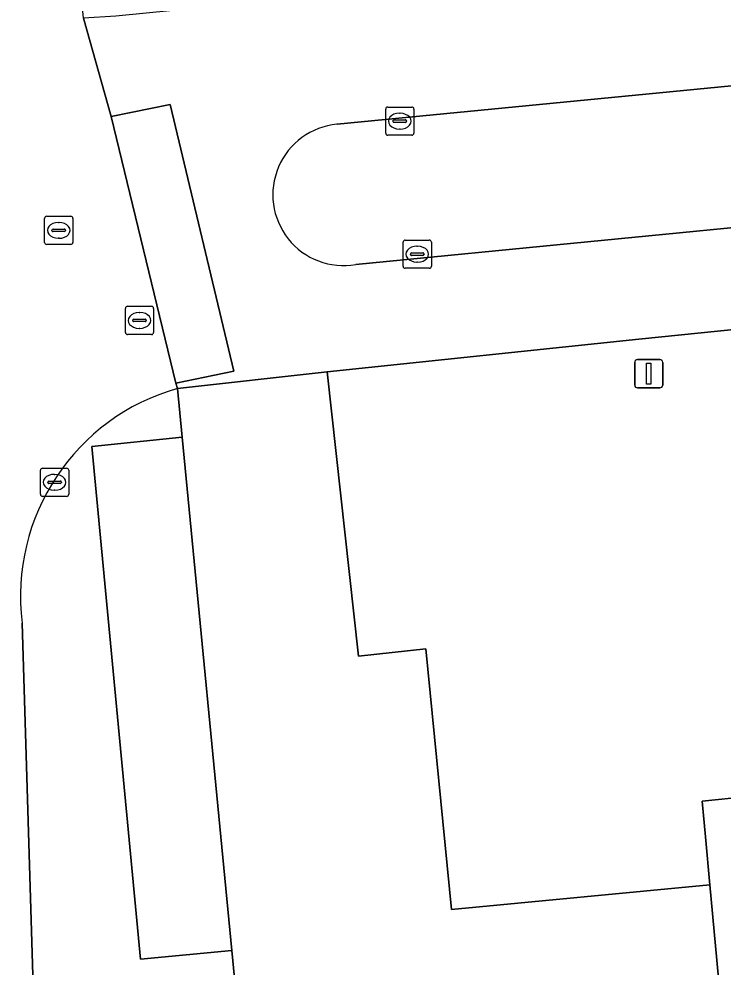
# Model space of a CAD drawing. Extents: x 161084 to 161928, y 385354 to 386522.
# Drawn here: x 161813.39 to 161838.34, y 386381.44 to 386415.02 of the extents above; entities that cross this region are included whole.
import ezdxf

# ---------------------------------------------------------------- set-up
doc = ezdxf.new("R2010")
doc.units = 0
for name, color, linetype in [('IMGEO_Brandkraan', 7, 'Continuous'), ('IMGEO_Erf', 7, 'Continuous'), ('IMGEO_Kolk', 7, 'Continuous'), ('IMGEO_Lichtmast', 7, 'Continuous'), ('IMGEO_Pand', 7, 'Continuous'), ('IMGEO_Rijbaan_lokaal_open', 7, 'Continuous'), ('IMGEO_Rioolput', 7, 'Continuous'), ('IMGEO_Voetpad_open', 7, 'Continuous')]:
    doc.layers.add(name, color=color, linetype=linetype)

msp = doc.modelspace()

# ---------------------------------------------------------------- linework, layer by layer
at = {"layer": 'IMGEO_Brandkraan'}
for p, q in [((161817.159, 386403.914), (161817.159, 386404.766)), ((161817.234, 386404.84), (161818.086, 386404.84)), ((161818.16, 386404.766), (161818.16, 386403.914)), ((161817.461, 386404.383), (161817.859, 386404.383)), ((161817.647, 386404.62), (161817.672, 386404.62)), ((161817.418, 386404.334), (161817.418, 386404.346)), ((161817.856, 386404.297), (161817.458, 386404.297)), ((161817.67, 386404.06), (161817.645, 386404.06)), ((161817.902, 386404.346), (161817.902, 386404.334)), ((161818.086, 386403.84), (161817.234, 386403.84))]:
    msp.add_line(p, q, dxfattribs=at)
for points in [[(161817.159, 386403.914), (161817.159, 386404.766)], [(161817.234, 386404.84), (161818.086, 386404.84)], [(161818.16, 386404.766), (161818.16, 386403.914)], [(161818.086, 386403.84), (161817.234, 386403.84)]]:
    msp.add_lwpolyline(points, dxfattribs=at)
for centre, radius, start, end in [((161817.236, 386404.764), 0.0765, 91.552, 178.448), ((161817.236, 386404.764), 0.0765, 91.552, 178.448), ((161818.084, 386404.764), 0.0765, 1.552, 88.448), ((161818.084, 386404.764), 0.0765, 1.552, 88.448), ((161817.458, 386404.343), 0.0403, 85.8775, 175.7526), ((161817.863, 386404.345), 0.0386, 1.7309, 96.639), ((161817.455, 386404.333), 0.0366, 178.938, 274.7102), ((161817.859, 386404.34), 0.043, 264.8664, 352.4533), ((161817.236, 386403.916), 0.0765, 181.552, 268.448), ((161817.236, 386403.916), 0.0765, 181.552, 268.448), ((161818.084, 386403.916), 0.0765, 271.552, 358.448), ((161818.084, 386403.916), 0.0765, 271.552, 358.448)]:
    msp.add_arc(centre, radius, start, end, dxfattribs=at)
for centre, major_axis, ratio, start_param, end_param in [((161817.646, 386404.34), (-0.387, 0.002), 0.722429, 4.712389, 7.853982), ((161817.671, 386404.34), (-0.39, 0.002), 0.717154, 1.570796, 4.712389)]:
    msp.add_ellipse(centre, major_axis=major_axis, ratio=ratio, start_param=start_param, end_param=end_param, dxfattribs=at)
at = {"layer": 'IMGEO_Erf'}
msp.add_lwpolyline([(161847.428, 386404.906), (161835.351, 386403.674), (161824.308, 386402.517), (161825.422, 386392.45), (161827.807, 386392.714), (161828.72, 386383.482), (161837.868, 386384.347), (161837.709, 386386.056), (161837.592, 386387.316), (161840.837, 386387.646)], dxfattribs=at)
msp.add_lwpolyline([(161819.177, 386400.203), (161815.966, 386399.874), (161817.693, 386381.723), (161820.927, 386382.03)], close=True, dxfattribs=at)
at = {"layer": 'IMGEO_Kolk'}
for p, q in [((161826.382, 386410.972), (161826.382, 386411.824)), ((161826.457, 386411.898), (161827.309, 386411.898)), ((161827.383, 386411.824), (161827.383, 386410.972)), ((161826.684, 386411.441), (161827.082, 386411.441)), ((161826.87, 386411.678), (161826.895, 386411.678)), ((161826.641, 386411.392), (161826.641, 386411.404)), ((161827.079, 386411.355), (161826.681, 386411.355)), ((161826.893, 386411.118), (161826.868, 386411.118)), ((161827.125, 386411.404), (161827.125, 386411.392)), ((161827.309, 386410.898), (161826.457, 386410.898)), ((161827, 386406.261), (161827, 386407.113)), ((161827.075, 386407.187), (161827.927, 386407.187)), ((161828.001, 386407.113), (161828.001, 386406.261)), ((161827.488, 386406.967), (161827.513, 386406.967)), ((161827.259, 386406.681), (161827.259, 386406.693)), ((161827.697, 386406.644), (161827.299, 386406.644)), ((161827.302, 386406.73), (161827.7, 386406.73)), ((161827.511, 386406.407), (161827.486, 386406.407)), ((161827.743, 386406.693), (161827.743, 386406.681)), ((161827.927, 386406.187), (161827.075, 386406.187)), ((161814.151, 386398.182), (161814.151, 386399.034)), ((161814.226, 386399.108), (161815.078, 386399.108)), ((161815.152, 386399.034), (161815.152, 386398.182)), ((161814.639, 386398.888), (161814.664, 386398.888)), ((161814.41, 386398.602), (161814.41, 386398.614)), ((161814.848, 386398.565), (161814.45, 386398.565)), ((161814.453, 386398.651), (161814.851, 386398.651)), ((161814.894, 386398.614), (161814.894, 386398.602)), ((161815.078, 386398.108), (161814.226, 386398.108)), ((161814.662, 386398.328), (161814.637, 386398.328))]:
    msp.add_line(p, q, dxfattribs=at)
for points in [[(161826.382, 386410.972), (161826.382, 386411.824)], [(161826.457, 386411.898), (161827.309, 386411.898)], [(161827.383, 386411.824), (161827.383, 386410.972)], [(161827.309, 386410.898), (161826.457, 386410.898)], [(161827, 386406.261), (161827, 386407.113)], [(161827.075, 386407.187), (161827.927, 386407.187)], [(161828.001, 386407.113), (161828.001, 386406.261)], [(161827.927, 386406.187), (161827.075, 386406.187)], [(161814.151, 386398.182), (161814.151, 386399.034)], [(161814.226, 386399.108), (161815.078, 386399.108)], [(161815.152, 386399.034), (161815.152, 386398.182)], [(161815.078, 386398.108), (161814.226, 386398.108)]]:
    msp.add_lwpolyline(points, dxfattribs=at)
for centre, radius, start, end in [((161826.459, 386411.822), 0.0765, 91.552, 178.448), ((161826.459, 386411.822), 0.0765, 91.552, 178.448), ((161827.307, 386411.822), 0.0765, 1.552, 88.448), ((161827.307, 386411.822), 0.0765, 1.552, 88.448), ((161826.681, 386411.401), 0.0403, 85.8775, 175.7526), ((161827.086, 386411.403), 0.0386, 1.7309, 96.639), ((161826.678, 386411.391), 0.0366, 178.938, 274.7102), ((161827.082, 386411.398), 0.043, 264.8664, 352.4533), ((161826.459, 386410.974), 0.0765, 181.552, 268.448), ((161826.459, 386410.974), 0.0765, 181.552, 268.448), ((161827.307, 386410.974), 0.0765, 271.552, 358.448), ((161827.307, 386410.974), 0.0765, 271.552, 358.448), ((161827.077, 386407.111), 0.0765, 91.552, 178.448), ((161827.077, 386407.111), 0.0765, 91.552, 178.448), ((161827.925, 386407.111), 0.0765, 1.552, 88.448), ((161827.925, 386407.111), 0.0765, 1.552, 88.448), ((161827.299, 386406.69), 0.0403, 85.8775, 175.7526), ((161827.296, 386406.68), 0.0366, 178.938, 274.7102), ((161827.7, 386406.687), 0.043, 264.8664, 352.4533), ((161827.704, 386406.692), 0.0386, 1.7309, 96.639), ((161827.077, 386406.263), 0.0765, 181.552, 268.448), ((161827.077, 386406.263), 0.0765, 181.552, 268.448), ((161827.925, 386406.263), 0.0765, 271.552, 358.448), ((161827.925, 386406.263), 0.0765, 271.552, 358.448), ((161814.228, 386399.032), 0.0765, 91.552, 178.448), ((161814.228, 386399.032), 0.0765, 91.552, 178.448), ((161815.076, 386399.032), 0.0765, 1.552, 88.448), ((161815.076, 386399.032), 0.0765, 1.552, 88.448), ((161814.45, 386398.611), 0.0403, 85.8775, 175.7526), ((161814.447, 386398.601), 0.0366, 178.938, 274.7102), ((161814.851, 386398.608), 0.043, 264.8664, 352.4533), ((161814.855, 386398.613), 0.0386, 1.7309, 96.639), ((161814.228, 386398.184), 0.0765, 181.552, 268.448), ((161814.228, 386398.184), 0.0765, 181.552, 268.448), ((161815.076, 386398.184), 0.0765, 271.552, 358.448), ((161815.076, 386398.184), 0.0765, 271.552, 358.448)]:
    msp.add_arc(centre, radius, start, end, dxfattribs=at)
for centre, major_axis, ratio, start_param, end_param in [((161826.869, 386411.398), (-0.387, 0.002), 0.722429, 4.712389, 7.853982), ((161826.894, 386411.398), (-0.39, 0.002), 0.717154, 1.570796, 4.712389), ((161827.487, 386406.687), (-0.387, 0.002), 0.722429, 4.712389, 7.853982), ((161827.512, 386406.687), (-0.39, 0.002), 0.717154, 1.570796, 4.712389), ((161814.638, 386398.608), (-0.387, 0.002), 0.722429, 4.712389, 7.853982), ((161814.663, 386398.608), (-0.39, 0.002), 0.717154, 1.570796, 4.712389)]:
    msp.add_ellipse(centre, major_axis=major_axis, ratio=ratio, start_param=start_param, end_param=end_param, dxfattribs=at)
at = {"layer": 'IMGEO_Lichtmast'}
for p, q in [((161835.207, 386402.053), (161835.207, 386402.853)), ((161835.207, 386402.853), (161835.207, 386402.053)), ((161835.307, 386402.953), (161836.097, 386402.953)), ((161836.097, 386402.953), (161835.307, 386402.953)), ((161836.197, 386402.853), (161836.197, 386402.053)), ((161836.197, 386402.053), (161836.197, 386402.853)), ((161836.097, 386401.953), (161835.307, 386401.953)), ((161835.307, 386401.953), (161836.097, 386401.953))]:
    msp.add_line(p, q, dxfattribs=at)
msp.add_lwpolyline([(161835.627, 386402.828), (161835.777, 386402.828), (161835.777, 386402.078), (161835.627, 386402.078), (161835.627, 386402.828)], dxfattribs=at)
for centre, start, end in [((161835.307, 386402.853), 90, 180), ((161835.307, 386402.853), 90, 180), ((161836.097, 386402.853), 0, 90), ((161836.097, 386402.853), 360, 90), ((161835.307, 386402.053), 180, 270), ((161835.307, 386402.053), 180, 270), ((161836.097, 386402.053), 270, 0), ((161836.097, 386402.053), 270, 0)]:
    msp.add_arc(centre, 0.1, start, end, dxfattribs=at)
at = {"layer": 'IMGEO_Pand'}
for points in [[(161824.308, 386402.517), (161819.011, 386401.931), (161819.177, 386400.203), (161820.927, 386382.03), (161821.234, 386378.844), (161838.221, 386380.54), (161837.868, 386384.347), (161828.72, 386383.482), (161827.807, 386392.714), (161825.422, 386392.45)], [(161849.939, 386385.495), (161849.983, 386385.499), (161849.766, 386387.621), (161849.713, 386388.14), (161842.073, 386387.36), (161842.031, 386387.768), (161840.837, 386387.646), (161837.592, 386387.316), (161837.709, 386386.056), (161837.868, 386384.347), (161838.221, 386380.54), (161838.45, 386380.563), (161842.549, 386380.972), (161850.311, 386381.747)]]:
    msp.add_lwpolyline(points, close=True, dxfattribs=at)
at = {"layer": 'IMGEO_Rijbaan_lokaal_open'}
for points in [[(161819.011, 386401.931), (161818.944, 386402.123), (161816.943, 386410.394), (161816.661, 386411.561), (161815.674, 386415.047), (161815.115, 386420.806), (161812.126, 386420.653)], [(161871.439, 386406.899), (161870.822, 386412.907), (161871.33, 386412.959), (161870.673, 386420.327), (161858.137, 386419.178), (161846.716, 386418.133), (161834.281, 386416.846), (161816.822, 386415.118), (161815.674, 386415.047), (161816.661, 386411.561), (161818.751, 386411.987), (161821.006, 386402.548), (161818.944, 386402.123), (161819.011, 386401.931), (161824.308, 386402.517), (161835.351, 386403.674), (161847.428, 386404.906)], [(161824.658, 386411.287), (161862.689, 386414.981)], [(161862.689, 386414.981), (161824.658, 386411.287)], [(161863.444, 386410.041), (161841.745, 386407.925), (161825.323, 386406.32)], [(161825.323, 386406.32), (161841.745, 386407.925), (161863.444, 386410.041)], [(161814.046, 386376.416), (161813.875, 386381.158), (161813.504, 386393.624)]]:
    msp.add_lwpolyline(points, dxfattribs=at)
msp.add_lwpolyline([(161818.751, 386411.987), (161816.661, 386411.561), (161816.943, 386410.394), (161818.944, 386402.123), (161821.006, 386402.548)], close=True, dxfattribs=at)
for centre, radius, start, end in [((161824.892, 386408.79), 2.508, 95.3655, 279.8857), ((161824.892, 386408.79), 2.508, 95.3655, 279.8857), ((161821.074, 386394.585), 7.63, 105.6839, 187.2325)]:
    msp.add_arc(centre, radius, start, end, dxfattribs=at)
at = {"layer": 'IMGEO_Rioolput'}
for p, q in [((161814.297, 386407.104), (161814.297, 386407.956)), ((161814.372, 386408.03), (161815.224, 386408.03)), ((161814.785, 386407.81), (161814.81, 386407.81)), ((161815.298, 386407.956), (161815.298, 386407.104)), ((161814.556, 386407.524), (161814.556, 386407.536)), ((161814.994, 386407.487), (161814.596, 386407.487)), ((161814.599, 386407.573), (161814.997, 386407.573)), ((161815.04, 386407.536), (161815.04, 386407.524)), ((161814.808, 386407.25), (161814.783, 386407.25)), ((161815.224, 386407.03), (161814.372, 386407.03))]:
    msp.add_line(p, q, dxfattribs=at)
for points in [[(161814.297, 386407.104), (161814.297, 386407.956)], [(161814.372, 386408.03), (161815.224, 386408.03)], [(161815.298, 386407.956), (161815.298, 386407.104)], [(161815.224, 386407.03), (161814.372, 386407.03)]]:
    msp.add_lwpolyline(points, dxfattribs=at)
for centre, radius, start, end in [((161814.374, 386407.954), 0.0765, 91.552, 178.448), ((161814.374, 386407.954), 0.0765, 91.552, 178.448), ((161815.222, 386407.954), 0.0765, 1.552, 88.448), ((161815.222, 386407.954), 0.0765, 1.552, 88.448), ((161814.596, 386407.533), 0.0403, 85.8775, 175.7526), ((161814.593, 386407.523), 0.0366, 178.938, 274.7102), ((161814.997, 386407.53), 0.043, 264.8664, 352.4533), ((161815.001, 386407.535), 0.0386, 1.7309, 96.639), ((161814.374, 386407.106), 0.0765, 181.552, 268.448), ((161814.374, 386407.106), 0.0765, 181.552, 268.448), ((161815.222, 386407.106), 0.0765, 271.552, 358.448), ((161815.222, 386407.106), 0.0765, 271.552, 358.448)]:
    msp.add_arc(centre, radius, start, end, dxfattribs=at)
for centre, major_axis, ratio, start_param, end_param in [((161814.784, 386407.53), (-0.387, 0.002), 0.722429, 4.712389, 7.853982), ((161814.809, 386407.53), (-0.39, 0.002), 0.717154, 1.570796, 4.712389)]:
    msp.add_ellipse(centre, major_axis=major_axis, ratio=ratio, start_param=start_param, end_param=end_param, dxfattribs=at)
at = {"layer": 'IMGEO_Voetpad_open'}
for points in [[(161817.949, 386365.456), (161817.881, 386367.554), (161817.573, 386377.049), (161817.487, 386378.453), (161821.234, 386378.844), (161820.927, 386382.03), (161817.693, 386381.723), (161815.966, 386399.874), (161819.177, 386400.203), (161819.011, 386401.931)], [(161813.504, 386393.624), (161813.875, 386381.158)]]:
    msp.add_lwpolyline(points, dxfattribs=at)
msp.add_arc((161821.074, 386394.585), 7.63, 105.6839, 187.2325, dxfattribs=at)

doc.saveas('drawing.dxf')
